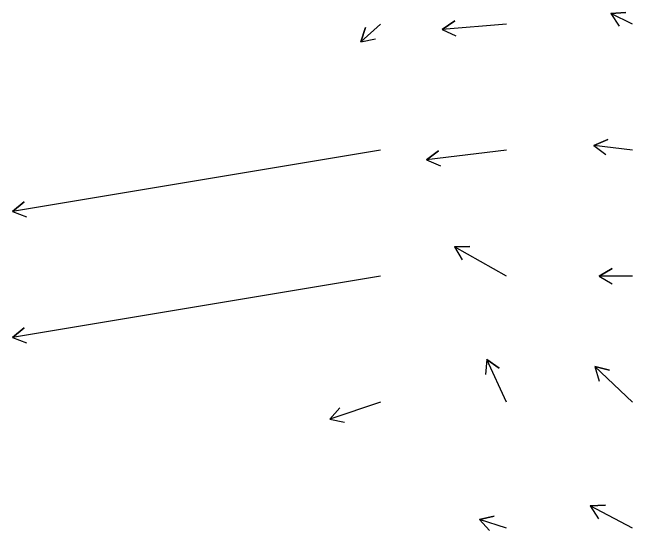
# Model space of a CAD drawing. Extents: x 954385 to 988206, y 1868364 to 1924553.
# Drawn here: x 957811.1 to 958057.1, y 1918117.9 to 1918323.6 of the extents above; entities that cross this region are included whole.
import ezdxf

# ---------------------------------------------------------------- set-up
doc = ezdxf.new("R2010")
doc.units = 0
doc.layers.add('Slopes', color=7, linetype='Continuous')

msp = doc.modelspace()

# ---------------------------------------------------------------- linework, layer by layer
at = {"layer": 'Slopes'}
for points in [[(958057.13, 1918318.93), (958048.44, 1918323.1), (958054.42, 1918323.55), (958048.44, 1918323.1), (958051.83, 1918318.14)], [(957957.13, 1918318.93), (957949.29, 1918311.86), (957951.14, 1918317.57), (957949.29, 1918311.86), (957955.16, 1918313.11)], [(958007.13, 1918318.93), (957981.63, 1918316.8), (957986.56, 1918320.22), (957981.63, 1918316.8), (957987.05, 1918314.24)], [(958057.13, 1918268.93), (958041.75, 1918270.76), (958047.26, 1918273.12), (958041.75, 1918270.76), (958046.55, 1918267.16)], [(957957.13, 1918268.93), (957811.13, 1918244.6), (957815.77, 1918248.41), (957811.13, 1918244.6), (957816.75, 1918242.49)], [(958007.13, 1918268.93), (957975.37, 1918265.05), (957980.17, 1918268.65), (957975.37, 1918265.05), (957980.89, 1918262.7)], [(958007.13, 1918218.93), (957986.51, 1918230.54), (957992.51, 1918230.6), (957986.51, 1918230.54), (957989.57, 1918225.37)], [(958057.13, 1918218.93), (958043.84, 1918218.86), (958049.02, 1918221.88), (958043.84, 1918218.86), (958049.05, 1918215.88)], [(957957.13, 1918218.93), (957811.13, 1918194.6), (957815.77, 1918198.41), (957811.13, 1918194.6), (957816.75, 1918192.49)], [(958007.13, 1918168.93), (957999.31, 1918185.87), (958004.21, 1918182.41), (957999.31, 1918185.87), (957998.77, 1918179.9)], [(958057.13, 1918168.93), (958042.16, 1918183.03), (958048, 1918181.65), (958042.16, 1918183.03), (958043.88, 1918177.29)], [(957957.13, 1918168.93), (957937.02, 1918162.09), (957940.97, 1918166.61), (957937.02, 1918162.09), (957942.9, 1918160.93)], [(958057.13, 1918118.93), (958040.35, 1918127.71), (958046.35, 1918127.96), (958040.35, 1918127.71), (958043.56, 1918122.64)], [(958007.13, 1918118.93), (957996.38, 1918122.37), (958002.24, 1918123.64), (957996.38, 1918122.37), (958000.41, 1918117.93)]]:
    msp.add_lwpolyline(points, dxfattribs=at)

doc.saveas('drawing.dxf')
